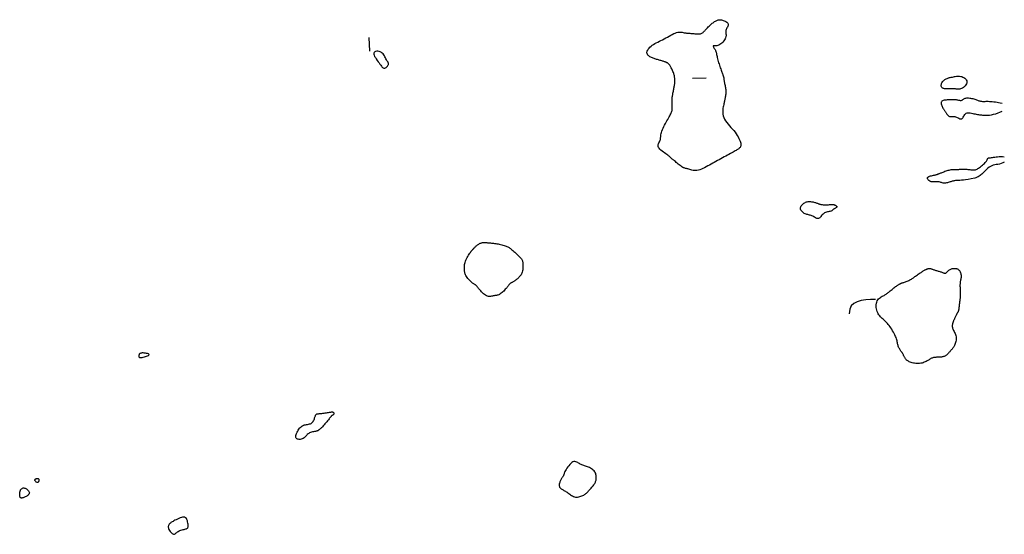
# Model space of a CAD drawing. Header units: millimetres. Extents: x 32690613 to 32693367, y 5343692 to 5344708.
# Tile 897 of 1009: x 32693293 to 32693366, y 5344364 to 5344402. Entities that reach past the tile are written whole.
import ezdxf

# ---------------------------------------------------------------- set-up
doc = ezdxf.new("R2010")
doc.units = ezdxf.units.MM
doc.header["$LTSCALE"] = 20
doc.layers.add('02-DGM_HL_491.50', color=72, linetype='Continuous')
doc.layers.add('02-DGM_HL_492.00', color=82, linetype='Continuous')

msp = doc.modelspace()

# ---------------------------------------------------------------- linework, layer by layer
at = {"layer": '02-DGM_HL_491.50', "elevation": 491.5, "flags": 128}
msp.add_lwpolyline([(32693319.135, 5344400.155), (32693319.096, 5344401.154)], dxfattribs=at)
for points in [[(32693319.433, 5344400), (32693319.433, 5344399.93), (32693319.457, 5344399.848), (32693319.499, 5344399.757), (32693319.556, 5344399.66), (32693319.623, 5344399.56), (32693319.695, 5344399.459), (32693319.768, 5344399.359), (32693319.837, 5344399.265), (32693319.899, 5344399.177), (32693319.955, 5344399.099), (32693320.005, 5344399.029), (32693320.052, 5344398.971), (32693320.096, 5344398.924), (32693320.139, 5344398.89), (32693320.183, 5344398.869), (32693320.228, 5344398.863), (32693320.276, 5344398.872), (32693320.326, 5344398.895), (32693320.375, 5344398.928), (32693320.421, 5344398.969), (32693320.463, 5344399.015), (32693320.498, 5344399.064), (32693320.525, 5344399.112), (32693320.542, 5344399.159), (32693320.547, 5344399.201), (32693320.541, 5344399.239), (32693320.526, 5344399.276), (32693320.504, 5344399.314), (32693320.477, 5344399.353), (32693320.446, 5344399.397), (32693320.412, 5344399.446), (32693320.378, 5344399.503), (32693320.345, 5344399.568), (32693320.311, 5344399.64), (32693320.275, 5344399.716), (32693320.236, 5344399.793), (32693320.19, 5344399.868), (32693320.138, 5344399.939), (32693320.078, 5344400.002), (32693320.006, 5344400.055), (32693319.924, 5344400.096), (32693319.835, 5344400.123), (32693319.744, 5344400.137), (32693319.656, 5344400.137), (32693319.576, 5344400.124), (32693319.509, 5344400.097), (32693319.459, 5344400.055)], [(32693329.816, 5344385.26), (32693329.889, 5344385.196), (32693329.967, 5344385.125), (32693330.049, 5344385.05), (32693330.131, 5344384.972), (32693330.212, 5344384.895), (32693330.288, 5344384.819), (32693330.356, 5344384.748), (32693330.414, 5344384.683), (32693330.461, 5344384.627), (32693330.496, 5344384.577), (32693330.521, 5344384.531), (32693330.539, 5344384.488), (32693330.55, 5344384.444), (32693330.557, 5344384.398), (32693330.561, 5344384.347), (32693330.563, 5344384.289), (32693330.566, 5344384.222), (32693330.568, 5344384.148), (32693330.568, 5344384.068), (32693330.567, 5344383.984), (32693330.562, 5344383.899), (32693330.554, 5344383.815), (32693330.54, 5344383.732), (32693330.521, 5344383.653), (32693330.496, 5344383.58), (32693330.465, 5344383.513), (32693330.43, 5344383.45), (32693330.39, 5344383.392), (32693330.347, 5344383.339), (32693330.301, 5344383.288), (32693330.254, 5344383.241), (32693330.206, 5344383.196), (32693330.157, 5344383.154), (32693330.109, 5344383.113), (32693330.062, 5344383.075), (32693330.015, 5344383.04), (32693329.969, 5344383.007), (32693329.925, 5344382.976), (32693329.882, 5344382.948), (32693329.841, 5344382.923), (32693329.802, 5344382.901), (32693329.766, 5344382.882), (32693329.732, 5344382.863), (32693329.699, 5344382.846), (32693329.669, 5344382.829), (32693329.64, 5344382.811), (32693329.613, 5344382.792), (32693329.588, 5344382.772), (32693329.565, 5344382.749), (32693329.542, 5344382.723), (32693329.519, 5344382.693), (32693329.494, 5344382.66), (32693329.466, 5344382.623), (32693329.435, 5344382.581), (32693329.399, 5344382.534), (32693329.358, 5344382.482), (32693329.31, 5344382.425), (32693329.256, 5344382.363), (32693329.198, 5344382.3), (32693329.137, 5344382.237), (32693329.074, 5344382.175), (32693329.01, 5344382.118), (32693328.946, 5344382.066), (32693328.884, 5344382.021), (32693328.824, 5344381.986), (32693328.766, 5344381.959), (32693328.71, 5344381.938), (32693328.654, 5344381.922), (32693328.598, 5344381.909), (32693328.542, 5344381.899), (32693328.483, 5344381.889), (32693328.422, 5344381.878), (32693328.359, 5344381.866), (32693328.293, 5344381.853), (32693328.224, 5344381.841), (32693328.153, 5344381.833), (32693328.081, 5344381.831), (32693328.007, 5344381.837), (32693327.931, 5344381.853), (32693327.855, 5344381.881), (32693327.779, 5344381.922), (32693327.703, 5344381.975), (32693327.628, 5344382.036), (32693327.556, 5344382.103), (32693327.487, 5344382.173), (32693327.422, 5344382.244), (32693327.363, 5344382.313), (32693327.31, 5344382.377), (32693327.265, 5344382.434), (32693327.225, 5344382.484), (32693327.191, 5344382.528), (32693327.16, 5344382.566), (32693327.133, 5344382.599), (32693327.107, 5344382.627), (32693327.082, 5344382.652), (32693327.057, 5344382.673), (32693327.03, 5344382.692), (32693327.002, 5344382.709), (32693326.971, 5344382.727), (32693326.937, 5344382.746), (32693326.9, 5344382.769), (32693326.858, 5344382.796), (32693326.813, 5344382.829), (32693326.762, 5344382.87), (32693326.707, 5344382.919), (32693326.648, 5344382.975), (32693326.587, 5344383.038), (32693326.526, 5344383.104), (32693326.467, 5344383.173), (32693326.412, 5344383.244), (32693326.362, 5344383.314), (32693326.319, 5344383.383), (32693326.285, 5344383.448), (32693326.259, 5344383.511), (32693326.24, 5344383.572), (32693326.226, 5344383.631), (32693326.217, 5344383.69), (32693326.211, 5344383.749), (32693326.207, 5344383.809), (32693326.205, 5344383.871), (32693326.203, 5344383.934), (32693326.201, 5344384), (32693326.202, 5344384.069), (32693326.206, 5344384.141), (32693326.215, 5344384.215), (32693326.229, 5344384.293), (32693326.249, 5344384.375), (32693326.277, 5344384.46), (32693326.314, 5344384.548), (32693326.357, 5344384.639), (32693326.405, 5344384.73), (32693326.456, 5344384.819), (32693326.508, 5344384.904), (32693326.559, 5344384.984), (32693326.608, 5344385.056), (32693326.651, 5344385.118), (32693326.688, 5344385.17), (32693326.72, 5344385.212), (32693326.746, 5344385.245), (32693326.768, 5344385.271), (32693326.786, 5344385.292), (32693326.801, 5344385.309), (32693326.815, 5344385.323), (32693326.827, 5344385.336), (32693326.839, 5344385.349), (32693326.851, 5344385.364), (32693326.865, 5344385.379), (32693326.88, 5344385.396), (32693326.897, 5344385.415), (32693326.918, 5344385.437), (32693326.942, 5344385.463), (32693326.972, 5344385.492), (32693327.006, 5344385.524), (32693327.044, 5344385.56), (32693327.087, 5344385.598), (32693327.132, 5344385.636), (32693327.179, 5344385.674), (32693327.228, 5344385.71), (32693327.278, 5344385.743), (32693327.327, 5344385.773), (32693327.376, 5344385.797), (32693327.423, 5344385.817), (32693327.47, 5344385.832), (32693327.516, 5344385.844), (32693327.562, 5344385.852), (32693327.607, 5344385.857), (32693327.651, 5344385.86), (32693327.695, 5344385.861), (32693327.738, 5344385.86), (32693327.782, 5344385.857), (32693327.827, 5344385.854), (32693327.873, 5344385.85), (32693327.922, 5344385.844), (32693327.974, 5344385.839), (32693328.03, 5344385.833), (32693328.09, 5344385.828), (32693328.156, 5344385.822), (32693328.226, 5344385.817), (32693328.3, 5344385.811), (32693328.378, 5344385.803), (32693328.459, 5344385.795), (32693328.543, 5344385.784), (32693328.63, 5344385.771), (32693328.719, 5344385.755), (32693328.808, 5344385.736), (32693328.898, 5344385.715), (32693328.988, 5344385.691), (32693329.075, 5344385.665), (32693329.159, 5344385.638), (32693329.238, 5344385.611), (32693329.312, 5344385.583), (32693329.38, 5344385.556), (32693329.44, 5344385.529), (32693329.494, 5344385.501), (32693329.545, 5344385.473), (32693329.594, 5344385.441), (32693329.643, 5344385.405), (32693329.696, 5344385.364), (32693329.753, 5344385.316)]]:
    msp.add_lwpolyline(points, close=True, dxfattribs=at)
at = {"layer": '02-DGM_HL_492.00', "elevation": 492, "flags": 128}
for points in [[(32693340.812, 5344393.496), (32693340.83, 5344393.559), (32693340.841, 5344393.623), (32693340.848, 5344393.689), (32693340.854, 5344393.758), (32693340.859, 5344393.831), (32693340.868, 5344393.909), (32693340.883, 5344393.992), (32693340.905, 5344394.083), (32693340.938, 5344394.182), (32693340.98, 5344394.287), (32693341.028, 5344394.397), (32693341.083, 5344394.509), (32693341.141, 5344394.623), (32693341.201, 5344394.735), (32693341.262, 5344394.845), (32693341.322, 5344394.95), (32693341.379, 5344395.049), (32693341.433, 5344395.143), (32693341.483, 5344395.23), (32693341.529, 5344395.313), (32693341.57, 5344395.39), (32693341.607, 5344395.463), (32693341.638, 5344395.532), (32693341.664, 5344395.597), (32693341.683, 5344395.659), (32693341.697, 5344395.719), (32693341.707, 5344395.776), (32693341.713, 5344395.833), (32693341.715, 5344395.889), (32693341.716, 5344395.947), (32693341.714, 5344396.005), (32693341.712, 5344396.066), (32693341.71, 5344396.13), (32693341.707, 5344396.196), (32693341.705, 5344396.264), (32693341.704, 5344396.333), (32693341.703, 5344396.402), (32693341.703, 5344396.469), (32693341.705, 5344396.536), (32693341.708, 5344396.6), (32693341.712, 5344396.661), (32693341.719, 5344396.72), (32693341.726, 5344396.778), (32693341.735, 5344396.836), (32693341.746, 5344396.894), (32693341.757, 5344396.954), (32693341.77, 5344397.016), (32693341.784, 5344397.081), (32693341.798, 5344397.15), (32693341.813, 5344397.222), (32693341.828, 5344397.296), (32693341.842, 5344397.371), (32693341.856, 5344397.445), (32693341.869, 5344397.517), (32693341.88, 5344397.587), (32693341.889, 5344397.652), (32693341.896, 5344397.713), (32693341.901, 5344397.768), (32693341.904, 5344397.82), (32693341.905, 5344397.868), (32693341.905, 5344397.914), (32693341.905, 5344397.958), (32693341.903, 5344398), (32693341.902, 5344398.042), (32693341.9, 5344398.084), (32693341.898, 5344398.126), (32693341.894, 5344398.17), (32693341.889, 5344398.215), (32693341.882, 5344398.263), (32693341.872, 5344398.314), (32693341.859, 5344398.369), (32693341.842, 5344398.429), (32693341.821, 5344398.493), (32693341.796, 5344398.56), (32693341.769, 5344398.63), (32693341.739, 5344398.7), (32693341.708, 5344398.77), (32693341.676, 5344398.837), (32693341.645, 5344398.9), (32693341.614, 5344398.957), (32693341.585, 5344399.008), (32693341.557, 5344399.053), (32693341.53, 5344399.092), (32693341.504, 5344399.127), (32693341.479, 5344399.157), (32693341.454, 5344399.183), (32693341.429, 5344399.206), (32693341.403, 5344399.227), (32693341.377, 5344399.246), (32693341.35, 5344399.264), (32693341.321, 5344399.28), (32693341.29, 5344399.296), (32693341.257, 5344399.311), (32693341.22, 5344399.325), (32693341.181, 5344399.34), (32693341.137, 5344399.356), (32693341.089, 5344399.372), (32693341.037, 5344399.388), (32693340.982, 5344399.405), (32693340.925, 5344399.423), (32693340.865, 5344399.44), (32693340.803, 5344399.459), (32693340.741, 5344399.477), (32693340.677, 5344399.495), (32693340.614, 5344399.514), (32693340.551, 5344399.532), (32693340.488, 5344399.552), (32693340.424, 5344399.572), (32693340.361, 5344399.594), (32693340.297, 5344399.617), (32693340.234, 5344399.642), (32693340.17, 5344399.67), (32693340.107, 5344399.7), (32693340.045, 5344399.733), (32693339.987, 5344399.77), (32693339.935, 5344399.81), (32693339.891, 5344399.855), (32693339.856, 5344399.904), (32693339.833, 5344399.958), (32693339.823, 5344400.018), (32693339.828, 5344400.083), (32693339.848, 5344400.153), (32693339.881, 5344400.225), (32693339.927, 5344400.3), (32693339.984, 5344400.375), (32693340.052, 5344400.449), (32693340.131, 5344400.521), (32693340.218, 5344400.589), (32693340.313, 5344400.653), (32693340.415, 5344400.713), (32693340.523, 5344400.771), (32693340.636, 5344400.827), (32693340.753, 5344400.883), (32693340.872, 5344400.94), (32693340.994, 5344401), (32693341.117, 5344401.062), (32693341.239, 5344401.129), (32693341.36, 5344401.198), (32693341.48, 5344401.267), (32693341.598, 5344401.333), (32693341.713, 5344401.396), (32693341.824, 5344401.451), (32693341.93, 5344401.498), (32693342.032, 5344401.533), (32693342.128, 5344401.555), (32693342.219, 5344401.567), (32693342.305, 5344401.568), (32693342.385, 5344401.563), (32693342.462, 5344401.553), (32693342.534, 5344401.539), (32693342.602, 5344401.525), (32693342.667, 5344401.512), (32693342.728, 5344401.502), (32693342.788, 5344401.495), (32693342.846, 5344401.489), (32693342.904, 5344401.485), (32693342.964, 5344401.482), (32693343.026, 5344401.478), (32693343.091, 5344401.474), (32693343.161, 5344401.469), (32693343.235, 5344401.461), (32693343.314, 5344401.453), (32693343.394, 5344401.444), (32693343.476, 5344401.436), (32693343.555, 5344401.43), (32693343.632, 5344401.427), (32693343.705, 5344401.428), (32693343.771, 5344401.434), (32693343.829, 5344401.446), (32693343.881, 5344401.463), (32693343.928, 5344401.486), (32693343.971, 5344401.514), (32693344.012, 5344401.547), (32693344.052, 5344401.585), (32693344.093, 5344401.627), (32693344.137, 5344401.674), (32693344.183, 5344401.724), (32693344.234, 5344401.778), (32693344.286, 5344401.834), (32693344.342, 5344401.892), (32693344.399, 5344401.95), (32693344.458, 5344402.009), (32693344.517, 5344402.066), (32693344.578, 5344402.122), (32693344.638, 5344402.175), (32693344.698, 5344402.225), (32693344.758, 5344402.272), (32693344.817, 5344402.315), (32693344.875, 5344402.355), (32693344.931, 5344402.39), (32693344.985, 5344402.42), (32693345.038, 5344402.445), (32693345.088, 5344402.466), (32693345.137, 5344402.481), (32693345.185, 5344402.49), (32693345.234, 5344402.495), (32693345.284, 5344402.494), (32693345.337, 5344402.488), (32693345.393, 5344402.478), (32693345.454, 5344402.462), (32693345.52, 5344402.441), (32693345.587, 5344402.415), (32693345.655, 5344402.385), (32693345.719, 5344402.35), (32693345.777, 5344402.312), (32693345.825, 5344402.269), (32693345.861, 5344402.223), (32693345.882, 5344402.173), (32693345.886, 5344402.119), (32693345.876, 5344402.063), (32693345.855, 5344402.005), (32693345.827, 5344401.945), (32693345.796, 5344401.883), (32693345.765, 5344401.82), (32693345.739, 5344401.757), (32693345.72, 5344401.694), (32693345.712, 5344401.631), (32693345.713, 5344401.568), (32693345.718, 5344401.504), (32693345.725, 5344401.439), (32693345.73, 5344401.371), (32693345.73, 5344401.301), (32693345.721, 5344401.228), (32693345.7, 5344401.151), (32693345.664, 5344401.07), (32693345.616, 5344400.987), (32693345.556, 5344400.904), (32693345.488, 5344400.825), (32693345.415, 5344400.751), (32693345.337, 5344400.685), (32693345.258, 5344400.63), (32693345.18, 5344400.588), (32693345.105, 5344400.562), (32693345.034, 5344400.547), (32693344.97, 5344400.541), (32693344.912, 5344400.542), (32693344.863, 5344400.544), (32693344.824, 5344400.545), (32693344.795, 5344400.542), (32693344.779, 5344400.531), (32693344.775, 5344400.51), (32693344.783, 5344400.479), (32693344.8, 5344400.442), (32693344.822, 5344400.399), (32693344.849, 5344400.353), (32693344.878, 5344400.306), (32693344.905, 5344400.26), (32693344.93, 5344400.217), (32693344.95, 5344400.179), (32693344.966, 5344400.143), (32693344.978, 5344400.109), (32693344.988, 5344400.074), (32693344.997, 5344400.036), (32693345.005, 5344399.994), (32693345.015, 5344399.945), (32693345.026, 5344399.888), (32693345.041, 5344399.821), (32693345.058, 5344399.745), (32693345.078, 5344399.662), (32693345.1, 5344399.572), (32693345.124, 5344399.479), (32693345.15, 5344399.382), (32693345.178, 5344399.284), (32693345.207, 5344399.186), (32693345.237, 5344399.089), (32693345.268, 5344398.994), (32693345.3, 5344398.902), (32693345.331, 5344398.814), (32693345.361, 5344398.73), (32693345.39, 5344398.651), (32693345.417, 5344398.579), (32693345.442, 5344398.514), (32693345.463, 5344398.456), (32693345.483, 5344398.404), (32693345.499, 5344398.358), (32693345.514, 5344398.317), (32693345.526, 5344398.278), (32693345.536, 5344398.242), (32693345.545, 5344398.206), (32693345.552, 5344398.171), (32693345.558, 5344398.134), (32693345.564, 5344398.095), (32693345.569, 5344398.054), (32693345.574, 5344398.01), (32693345.58, 5344397.963), (32693345.588, 5344397.912), (32693345.597, 5344397.857), (32693345.609, 5344397.798), (32693345.623, 5344397.733), (32693345.638, 5344397.664), (32693345.655, 5344397.591), (32693345.672, 5344397.515), (32693345.687, 5344397.436), (32693345.7, 5344397.355), (32693345.71, 5344397.273), (32693345.716, 5344397.19), (32693345.716, 5344397.107), (32693345.713, 5344397.024), (32693345.706, 5344396.942), (32693345.695, 5344396.863), (32693345.683, 5344396.785), (32693345.67, 5344396.711), (32693345.656, 5344396.641), (32693345.642, 5344396.576), (32693345.63, 5344396.515), (32693345.618, 5344396.457), (32693345.606, 5344396.401), (32693345.594, 5344396.344), (32693345.582, 5344396.285), (32693345.568, 5344396.221), (32693345.553, 5344396.15), (32693345.537, 5344396.071), (32693345.519, 5344395.982), (32693345.501, 5344395.884), (32693345.487, 5344395.778), (32693345.478, 5344395.666), (32693345.478, 5344395.549), (32693345.49, 5344395.428), (32693345.515, 5344395.306), (32693345.558, 5344395.182), (32693345.619, 5344395.06), (32693345.696, 5344394.938), (32693345.785, 5344394.816), (32693345.884, 5344394.695), (32693345.989, 5344394.574), (32693346.096, 5344394.453), (32693346.203, 5344394.332), (32693346.305, 5344394.211), (32693346.399, 5344394.09), (32693346.486, 5344393.969), (32693346.563, 5344393.852), (32693346.632, 5344393.737), (32693346.692, 5344393.628), (32693346.742, 5344393.524), (32693346.782, 5344393.428), (32693346.811, 5344393.341), (32693346.83, 5344393.263), (32693346.839, 5344393.195), (32693346.839, 5344393.135), (32693346.832, 5344393.081), (32693346.817, 5344393.034), (32693346.797, 5344392.993), (32693346.773, 5344392.955), (32693346.744, 5344392.921), (32693346.713, 5344392.89), (32693346.678, 5344392.86), (32693346.638, 5344392.831), (32693346.593, 5344392.801), (32693346.541, 5344392.769), (32693346.482, 5344392.735), (32693346.414, 5344392.698), (32693346.338, 5344392.655), (32693346.251, 5344392.608), (32693346.156, 5344392.555), (32693346.052, 5344392.499), (32693345.943, 5344392.438), (32693345.828, 5344392.375), (32693345.71, 5344392.31), (32693345.589, 5344392.244), (32693345.467, 5344392.177), (32693345.344, 5344392.109), (32693345.222, 5344392.042), (32693345.099, 5344391.975), (32693344.977, 5344391.907), (32693344.854, 5344391.84), (32693344.732, 5344391.773), (32693344.609, 5344391.705), (32693344.487, 5344391.638), (32693344.365, 5344391.571), (32693344.243, 5344391.505), (32693344.122, 5344391.443), (32693344.003, 5344391.386), (32693343.887, 5344391.336), (32693343.773, 5344391.293), (32693343.663, 5344391.261), (32693343.557, 5344391.24), (32693343.456, 5344391.232), (32693343.36, 5344391.235), (32693343.268, 5344391.246), (32693343.181, 5344391.264), (32693343.1, 5344391.286), (32693343.023, 5344391.309), (32693342.952, 5344391.333), (32693342.886, 5344391.353), (32693342.825, 5344391.369), (32693342.768, 5344391.382), (32693342.714, 5344391.394), (32693342.661, 5344391.407), (32693342.608, 5344391.422), (32693342.554, 5344391.442), (32693342.497, 5344391.468), (32693342.435, 5344391.502), (32693342.369, 5344391.546), (32693342.298, 5344391.598), (32693342.225, 5344391.656), (32693342.152, 5344391.716), (32693342.079, 5344391.779), (32693342.01, 5344391.84), (32693341.945, 5344391.897), (32693341.886, 5344391.949), (32693341.834, 5344391.994), (32693341.789, 5344392.032), (32693341.75, 5344392.064), (32693341.716, 5344392.092), (32693341.687, 5344392.116), (32693341.66, 5344392.137), (32693341.637, 5344392.157), (32693341.615, 5344392.177), (32693341.593, 5344392.198), (32693341.57, 5344392.22), (32693341.545, 5344392.244), (32693341.515, 5344392.271), (32693341.478, 5344392.303), (32693341.433, 5344392.339), (32693341.378, 5344392.38), (32693341.311, 5344392.427), (32693341.231, 5344392.481), (32693341.143, 5344392.541), (32693341.05, 5344392.606), (32693340.957, 5344392.674), (32693340.87, 5344392.745), (32693340.791, 5344392.817), (32693340.727, 5344392.89), (32693340.682, 5344392.963), (32693340.659, 5344393.033), (32693340.656, 5344393.103), (32693340.668, 5344393.171), (32693340.69, 5344393.237), (32693340.72, 5344393.303), (32693340.753, 5344393.368), (32693340.785, 5344393.432)], [(32693363.243, 5344398.264), (32693363.326, 5344398.242), (32693363.408, 5344398.209), (32693363.485, 5344398.169), (32693363.554, 5344398.12), (32693363.613, 5344398.064), (32693363.659, 5344398.003), (32693363.69, 5344397.936), (32693363.703, 5344397.865), (32693363.696, 5344397.791), (32693363.671, 5344397.715), (32693363.631, 5344397.64), (32693363.579, 5344397.568), (32693363.518, 5344397.501), (32693363.45, 5344397.441), (32693363.378, 5344397.39), (32693363.306, 5344397.349), (32693363.236, 5344397.321), (32693363.167, 5344397.305), (32693363.1, 5344397.297), (32693363.034, 5344397.297), (32693362.969, 5344397.302), (32693362.905, 5344397.31), (32693362.842, 5344397.32), (32693362.779, 5344397.329), (32693362.716, 5344397.335), (32693362.653, 5344397.34), (32693362.591, 5344397.342), (32693362.528, 5344397.343), (32693362.466, 5344397.343), (32693362.403, 5344397.341), (32693362.341, 5344397.339), (32693362.278, 5344397.337), (32693362.216, 5344397.335), (32693362.154, 5344397.333), (32693362.095, 5344397.334), (32693362.038, 5344397.338), (32693361.985, 5344397.346), (32693361.937, 5344397.359), (32693361.895, 5344397.378), (32693361.858, 5344397.404), (32693361.83, 5344397.438), (32693361.809, 5344397.478), (32693361.795, 5344397.525), (32693361.789, 5344397.575), (32693361.791, 5344397.628), (32693361.801, 5344397.683), (32693361.818, 5344397.738), (32693361.843, 5344397.792), (32693361.876, 5344397.845), (32693361.916, 5344397.894), (32693361.961, 5344397.94), (32693362.01, 5344397.983), (32693362.061, 5344398.022), (32693362.114, 5344398.057), (32693362.168, 5344398.088), (32693362.22, 5344398.113), (32693362.27, 5344398.133), (32693362.319, 5344398.149), (32693362.367, 5344398.162), (32693362.416, 5344398.173), (32693362.466, 5344398.182), (32693362.518, 5344398.191), (32693362.573, 5344398.201), (32693362.633, 5344398.213), (32693362.698, 5344398.227), (32693362.767, 5344398.242), (32693362.84, 5344398.256), (32693362.916, 5344398.269), (32693362.995, 5344398.277), (32693363.076, 5344398.281), (32693363.159, 5344398.277)], [(32693353.024, 5344388.024), (32693352.965, 5344387.975), (32693352.912, 5344387.92), (32693352.861, 5344387.862), (32693352.813, 5344387.804), (32693352.766, 5344387.75), (32693352.719, 5344387.703), (32693352.671, 5344387.668), (32693352.621, 5344387.647), (32693352.568, 5344387.643), (32693352.512, 5344387.654), (32693352.453, 5344387.677), (32693352.393, 5344387.708), (32693352.331, 5344387.744), (32693352.268, 5344387.782), (32693352.204, 5344387.818), (32693352.141, 5344387.851), (32693352.077, 5344387.876), (32693352.014, 5344387.895), (32693351.951, 5344387.911), (32693351.888, 5344387.924), (32693351.825, 5344387.938), (32693351.761, 5344387.953), (32693351.698, 5344387.972), (32693351.635, 5344387.998), (32693351.571, 5344388.03), (32693351.509, 5344388.07), (32693351.451, 5344388.115), (32693351.399, 5344388.166), (32693351.354, 5344388.22), (32693351.319, 5344388.278), (32693351.295, 5344388.339), (32693351.285, 5344388.401), (32693351.29, 5344388.463), (32693351.309, 5344388.526), (32693351.34, 5344388.586), (32693351.38, 5344388.644), (32693351.428, 5344388.699), (32693351.483, 5344388.749), (32693351.541, 5344388.793), (32693351.602, 5344388.83), (32693351.663, 5344388.86), (32693351.725, 5344388.883), (32693351.787, 5344388.899), (32693351.849, 5344388.909), (32693351.912, 5344388.915), (32693351.974, 5344388.915), (32693352.037, 5344388.912), (32693352.1, 5344388.905), (32693352.162, 5344388.896), (32693352.225, 5344388.885), (32693352.286, 5344388.871), (32693352.345, 5344388.857), (32693352.403, 5344388.841), (32693352.457, 5344388.824), (32693352.508, 5344388.807), (32693352.554, 5344388.79), (32693352.597, 5344388.773), (32693352.636, 5344388.757), (32693352.674, 5344388.741), (32693352.713, 5344388.727), (32693352.754, 5344388.714), (32693352.799, 5344388.703), (32693352.85, 5344388.694), (32693352.909, 5344388.687), (32693352.976, 5344388.682), (32693353.05, 5344388.679), (32693353.128, 5344388.678), (32693353.209, 5344388.679), (32693353.29, 5344388.681), (32693353.369, 5344388.683), (32693353.442, 5344388.685), (32693353.509, 5344388.688), (32693353.567, 5344388.69), (32693353.617, 5344388.692), (32693353.66, 5344388.692), (32693353.699, 5344388.691), (32693353.733, 5344388.689), (32693353.765, 5344388.684), (32693353.796, 5344388.677), (32693353.827, 5344388.667), (32693353.859, 5344388.654), (32693353.892, 5344388.639), (32693353.923, 5344388.622), (32693353.951, 5344388.603), (32693353.974, 5344388.582), (32693353.992, 5344388.561), (32693354.002, 5344388.54), (32693354.004, 5344388.52), (32693353.995, 5344388.499), (32693353.977, 5344388.48), (32693353.952, 5344388.461), (32693353.923, 5344388.441), (32693353.89, 5344388.422), (32693353.855, 5344388.402), (32693353.821, 5344388.381), (32693353.789, 5344388.36), (32693353.76, 5344388.337), (32693353.734, 5344388.314), (32693353.708, 5344388.291), (32693353.682, 5344388.268), (32693353.653, 5344388.246), (32693353.621, 5344388.225), (32693353.583, 5344388.206), (32693353.538, 5344388.19), (32693353.485, 5344388.176), (32693353.426, 5344388.164), (32693353.361, 5344388.151), (32693353.293, 5344388.136), (32693353.223, 5344388.118), (32693353.154, 5344388.094), (32693353.087, 5344388.063)], [(32693358.445, 5344382.609), (32693358.496, 5344382.646), (32693358.542, 5344382.677), (32693358.582, 5344382.702), (32693358.617, 5344382.723), (32693358.648, 5344382.741), (32693358.676, 5344382.755), (32693358.7, 5344382.767), (32693358.722, 5344382.777), (32693358.741, 5344382.787), (32693358.76, 5344382.796), (32693358.78, 5344382.804), (32693358.801, 5344382.813), (32693358.826, 5344382.823), (32693358.856, 5344382.835), (32693358.892, 5344382.848), (32693358.935, 5344382.863), (32693358.986, 5344382.881), (32693359.045, 5344382.901), (32693359.109, 5344382.923), (32693359.176, 5344382.948), (32693359.245, 5344382.974), (32693359.314, 5344383.002), (32693359.381, 5344383.031), (32693359.444, 5344383.061), (32693359.503, 5344383.093), (32693359.558, 5344383.126), (32693359.611, 5344383.16), (32693359.662, 5344383.195), (32693359.712, 5344383.232), (32693359.765, 5344383.271), (32693359.819, 5344383.312), (32693359.878, 5344383.355), (32693359.941, 5344383.4), (32693360.008, 5344383.446), (32693360.077, 5344383.493), (32693360.146, 5344383.54), (32693360.215, 5344383.585), (32693360.281, 5344383.629), (32693360.344, 5344383.669), (32693360.401, 5344383.705), (32693360.452, 5344383.737), (32693360.497, 5344383.764), (32693360.537, 5344383.788), (32693360.571, 5344383.808), (32693360.601, 5344383.825), (32693360.628, 5344383.839), (32693360.652, 5344383.851), (32693360.673, 5344383.862), (32693360.693, 5344383.871), (32693360.711, 5344383.879), (32693360.729, 5344383.886), (32693360.745, 5344383.892), (32693360.761, 5344383.897), (32693360.777, 5344383.902), (32693360.794, 5344383.907), (32693360.81, 5344383.911), (32693360.828, 5344383.915), (32693360.847, 5344383.919), (32693360.867, 5344383.921), (32693360.889, 5344383.923), (32693360.912, 5344383.923), (32693360.938, 5344383.922), (32693360.965, 5344383.918), (32693360.996, 5344383.912), (32693361.029, 5344383.902), (32693361.064, 5344383.891), (32693361.103, 5344383.877), (32693361.144, 5344383.862), (32693361.187, 5344383.846), (32693361.233, 5344383.829), (32693361.282, 5344383.811), (32693361.334, 5344383.794), (32693361.388, 5344383.777), (32693361.444, 5344383.76), (32693361.501, 5344383.743), (32693361.559, 5344383.727), (32693361.617, 5344383.71), (32693361.674, 5344383.692), (32693361.73, 5344383.675), (32693361.784, 5344383.656), (32693361.836, 5344383.637), (32693361.885, 5344383.619), (32693361.931, 5344383.601), (32693361.974, 5344383.586), (32693362.015, 5344383.575), (32693362.053, 5344383.569), (32693362.089, 5344383.568), (32693362.121, 5344383.574), (32693362.15, 5344383.588), (32693362.178, 5344383.609), (32693362.205, 5344383.635), (32693362.232, 5344383.665), (32693362.26, 5344383.697), (32693362.291, 5344383.73), (32693362.324, 5344383.764), (32693362.362, 5344383.795), (32693362.405, 5344383.824), (32693362.453, 5344383.849), (32693362.504, 5344383.872), (32693362.557, 5344383.89), (32693362.611, 5344383.906), (32693362.666, 5344383.917), (32693362.721, 5344383.925), (32693362.774, 5344383.929), (32693362.825, 5344383.929), (32693362.873, 5344383.925), (32693362.919, 5344383.916), (32693362.963, 5344383.903), (32693363.004, 5344383.884), (32693363.043, 5344383.861), (32693363.079, 5344383.832), (32693363.113, 5344383.797), (32693363.144, 5344383.756), (32693363.173, 5344383.71), (32693363.199, 5344383.66), (32693363.221, 5344383.605), (32693363.24, 5344383.548), (32693363.254, 5344383.488), (32693363.264, 5344383.427), (32693363.269, 5344383.365), (32693363.269, 5344383.302), (32693363.265, 5344383.24), (32693363.257, 5344383.178), (32693363.247, 5344383.117), (32693363.236, 5344383.058), (32693363.224, 5344383), (32693363.213, 5344382.944), (32693363.204, 5344382.89), (32693363.197, 5344382.839), (32693363.192, 5344382.789), (32693363.189, 5344382.74), (32693363.187, 5344382.691), (32693363.187, 5344382.641), (32693363.188, 5344382.588), (32693363.19, 5344382.532), (32693363.192, 5344382.472), (32693363.195, 5344382.408), (32693363.198, 5344382.339), (32693363.2, 5344382.268), (32693363.202, 5344382.196), (32693363.204, 5344382.124), (32693363.205, 5344382.054), (32693363.206, 5344381.987), (32693363.206, 5344381.925), (32693363.205, 5344381.868), (32693363.203, 5344381.815), (32693363.2, 5344381.766), (32693363.196, 5344381.717), (32693363.191, 5344381.668), (32693363.185, 5344381.617), (32693363.178, 5344381.562), (32693363.171, 5344381.503), (32693363.162, 5344381.437), (32693363.153, 5344381.366), (32693363.144, 5344381.292), (32693363.135, 5344381.218), (32693363.125, 5344381.145), (32693363.117, 5344381.075), (32693363.108, 5344381.01), (32693363.101, 5344380.952), (32693363.095, 5344380.902), (32693363.089, 5344380.86), (32693363.084, 5344380.825), (32693363.079, 5344380.795), (32693363.073, 5344380.769), (32693363.067, 5344380.746), (32693363.06, 5344380.725), (32693363.051, 5344380.704), (32693363.041, 5344380.682), (32693363.028, 5344380.659), (32693363.014, 5344380.634), (32693362.999, 5344380.608), (32693362.982, 5344380.579), (32693362.964, 5344380.547), (32693362.944, 5344380.512), (32693362.924, 5344380.474), (32693362.902, 5344380.431), (32693362.88, 5344380.386), (32693362.857, 5344380.338), (32693362.834, 5344380.289), (32693362.811, 5344380.24), (32693362.789, 5344380.192), (32693362.768, 5344380.145), (32693362.748, 5344380.101), (32693362.729, 5344380.061), (32693362.712, 5344380.022), (32693362.697, 5344379.986), (32693362.683, 5344379.951), (32693362.67, 5344379.917), (32693362.658, 5344379.882), (32693362.647, 5344379.846), (32693362.637, 5344379.808), (32693362.628, 5344379.767), (32693362.62, 5344379.724), (32693362.615, 5344379.678), (32693362.614, 5344379.629), (32693362.616, 5344379.577), (32693362.623, 5344379.522), (32693362.637, 5344379.465), (32693362.656, 5344379.405), (32693362.683, 5344379.342), (32693362.715, 5344379.276), (32693362.75, 5344379.207), (32693362.785, 5344379.136), (32693362.82, 5344379.061), (32693362.851, 5344378.984), (32693362.876, 5344378.904), (32693362.893, 5344378.822), (32693362.901, 5344378.737), (32693362.9, 5344378.65), (32693362.891, 5344378.564), (32693362.876, 5344378.478), (32693362.856, 5344378.395), (32693362.832, 5344378.316), (32693362.805, 5344378.242), (32693362.777, 5344378.175), (32693362.748, 5344378.115), (32693362.718, 5344378.062), (32693362.689, 5344378.015), (32693362.659, 5344377.972), (32693362.63, 5344377.934), (32693362.6, 5344377.898), (32693362.57, 5344377.865), (32693362.54, 5344377.832), (32693362.51, 5344377.8), (32693362.48, 5344377.767), (32693362.45, 5344377.735), (32693362.42, 5344377.702), (32693362.39, 5344377.67), (32693362.36, 5344377.638), (32693362.33, 5344377.605), (32693362.3, 5344377.573), (32693362.27, 5344377.54), (32693362.239, 5344377.508), (32693362.207, 5344377.477), (32693362.174, 5344377.448), (32693362.139, 5344377.42), (32693362.101, 5344377.395), (32693362.061, 5344377.372), (32693362.016, 5344377.353), (32693361.968, 5344377.337), (32693361.917, 5344377.325), (32693361.862, 5344377.316), (32693361.804, 5344377.308), (32693361.745, 5344377.303), (32693361.684, 5344377.299), (32693361.622, 5344377.296), (32693361.56, 5344377.294), (32693361.498, 5344377.291), (32693361.436, 5344377.288), (32693361.375, 5344377.284), (32693361.316, 5344377.279), (32693361.258, 5344377.272), (32693361.204, 5344377.262), (32693361.152, 5344377.25), (32693361.104, 5344377.234), (32693361.059, 5344377.215), (32693361.017, 5344377.192), (32693360.977, 5344377.167), (32693360.935, 5344377.139), (32693360.892, 5344377.109), (32693360.846, 5344377.077), (32693360.795, 5344377.045), (32693360.737, 5344377.011), (32693360.672, 5344376.978), (32693360.6, 5344376.945), (32693360.523, 5344376.913), (32693360.44, 5344376.885), (32693360.353, 5344376.86), (32693360.263, 5344376.84), (32693360.171, 5344376.826), (32693360.077, 5344376.819), (32693359.984, 5344376.819), (32693359.891, 5344376.826), (32693359.8, 5344376.839), (32693359.711, 5344376.856), (32693359.626, 5344376.878), (32693359.546, 5344376.903), (32693359.472, 5344376.931), (32693359.405, 5344376.959), (32693359.345, 5344376.988), (32693359.292, 5344377.018), (32693359.246, 5344377.048), (32693359.205, 5344377.079), (32693359.169, 5344377.112), (32693359.138, 5344377.146), (32693359.109, 5344377.182), (32693359.084, 5344377.22), (32693359.061, 5344377.26), (32693359.04, 5344377.301), (32693359.02, 5344377.343), (32693359.001, 5344377.385), (32693358.984, 5344377.426), (32693358.966, 5344377.465), (32693358.95, 5344377.501), (32693358.933, 5344377.534), (32693358.916, 5344377.562), (32693358.898, 5344377.588), (32693358.88, 5344377.612), (32693358.861, 5344377.635), (32693358.841, 5344377.659), (32693358.82, 5344377.686), (32693358.796, 5344377.715), (32693358.772, 5344377.75), (32693358.745, 5344377.79), (32693358.717, 5344377.835), (32693358.689, 5344377.885), (32693358.661, 5344377.939), (32693358.633, 5344377.996), (32693358.608, 5344378.055), (32693358.585, 5344378.116), (32693358.565, 5344378.177), (32693358.549, 5344378.239), (32693358.535, 5344378.303), (32693358.522, 5344378.368), (32693358.508, 5344378.436), (32693358.492, 5344378.508), (32693358.473, 5344378.584), (32693358.448, 5344378.666), (32693358.417, 5344378.755), (32693358.379, 5344378.851), (32693358.333, 5344378.953), (32693358.281, 5344379.058), (32693358.224, 5344379.165), (32693358.163, 5344379.272), (32693358.1, 5344379.376), (32693358.034, 5344379.477), (32693357.968, 5344379.572), (32693357.902, 5344379.659), (32693357.837, 5344379.74), (32693357.771, 5344379.815), (32693357.706, 5344379.885), (32693357.641, 5344379.951), (32693357.576, 5344380.014), (32693357.511, 5344380.075), (32693357.446, 5344380.135), (32693357.381, 5344380.195), (32693357.317, 5344380.256), (32693357.256, 5344380.32), (32693357.196, 5344380.386), (32693357.141, 5344380.456), (32693357.09, 5344380.532), (32693357.045, 5344380.613), (32693357.007, 5344380.702), (32693356.976, 5344380.798), (32693356.953, 5344380.9), (32693356.938, 5344381.005), (32693356.933, 5344381.111), (32693356.937, 5344381.216), (32693356.951, 5344381.318), (32693356.976, 5344381.413), (32693357.011, 5344381.5), (32693357.058, 5344381.577), (32693357.114, 5344381.644), (32693357.178, 5344381.703), (32693357.246, 5344381.755), (32693357.316, 5344381.801), (32693357.387, 5344381.842), (32693357.455, 5344381.879), (32693357.519, 5344381.913), (32693357.578, 5344381.946), (32693357.631, 5344381.979), (32693357.68, 5344382.011), (32693357.728, 5344382.045), (32693357.775, 5344382.08), (32693357.823, 5344382.118), (32693357.874, 5344382.158), (32693357.929, 5344382.203), (32693357.989, 5344382.252), (32693358.054, 5344382.305), (32693358.121, 5344382.359), (32693358.19, 5344382.414), (32693358.258, 5344382.467), (32693358.324, 5344382.519), (32693358.387, 5344382.567)], [(32693302.154, 5344377.608), (32693302.093, 5344377.602), (32693302.044, 5344377.592), (32693302.007, 5344377.578), (32693301.979, 5344377.56), (32693301.958, 5344377.541), (32693301.943, 5344377.519), (32693301.932, 5344377.497), (32693301.923, 5344377.475), (32693301.915, 5344377.454), (32693301.908, 5344377.433), (32693301.903, 5344377.414), (32693301.899, 5344377.395), (32693301.896, 5344377.377), (32693301.896, 5344377.36), (32693301.898, 5344377.343), (32693301.903, 5344377.328), (32693301.911, 5344377.313), (32693301.923, 5344377.299), (32693301.941, 5344377.288), (32693301.966, 5344377.279), (32693301.998, 5344377.273), (32693302.041, 5344377.272), (32693302.093, 5344377.275), (32693302.158, 5344377.284), (32693302.235, 5344377.299), (32693302.319, 5344377.318), (32693302.405, 5344377.342), (32693302.488, 5344377.369), (32693302.562, 5344377.398), (32693302.622, 5344377.428), (32693302.661, 5344377.457), (32693302.674, 5344377.486), (32693302.659, 5344377.513), (32693302.617, 5344377.538), (32693302.556, 5344377.56), (32693302.481, 5344377.578), (32693302.398, 5344377.592), (32693302.312, 5344377.602), (32693302.228, 5344377.608)], [(32693314.591, 5344371.609), (32693314.533, 5344371.566), (32693314.481, 5344371.519), (32693314.433, 5344371.468), (32693314.386, 5344371.415), (32693314.338, 5344371.363), (32693314.288, 5344371.313), (32693314.233, 5344371.267), (32693314.172, 5344371.228), (32693314.103, 5344371.196), (32693314.028, 5344371.173), (32693313.952, 5344371.159), (32693313.876, 5344371.155), (32693313.805, 5344371.162), (32693313.742, 5344371.18), (32693313.69, 5344371.21), (32693313.652, 5344371.252), (32693313.631, 5344371.307), (32693313.625, 5344371.373), (32693313.633, 5344371.447), (32693313.652, 5344371.526), (32693313.681, 5344371.609), (32693313.718, 5344371.693), (32693313.761, 5344371.775), (32693313.806, 5344371.852), (32693313.854, 5344371.924), (32693313.904, 5344371.988), (32693313.957, 5344372.046), (32693314.012, 5344372.097), (32693314.07, 5344372.142), (32693314.131, 5344372.18), (32693314.195, 5344372.211), (32693314.264, 5344372.236), (32693314.337, 5344372.254), (32693314.412, 5344372.269), (32693314.488, 5344372.281), (32693314.564, 5344372.294), (32693314.637, 5344372.309), (32693314.707, 5344372.329), (32693314.771, 5344372.356), (32693314.828, 5344372.393), (32693314.877, 5344372.44), (32693314.919, 5344372.496), (32693314.953, 5344372.559), (32693314.982, 5344372.625), (32693315.007, 5344372.692), (32693315.028, 5344372.758), (32693315.047, 5344372.819), (32693315.064, 5344372.873), (32693315.08, 5344372.919), (32693315.097, 5344372.956), (32693315.112, 5344372.985), (32693315.128, 5344373.008), (32693315.142, 5344373.026), (32693315.157, 5344373.038), (32693315.17, 5344373.048), (32693315.183, 5344373.054), (32693315.196, 5344373.059), (32693315.21, 5344373.063), (32693315.227, 5344373.066), (32693315.248, 5344373.069), (32693315.275, 5344373.072), (32693315.31, 5344373.075), (32693315.355, 5344373.079), (32693315.411, 5344373.085), (32693315.48, 5344373.092), (32693315.558, 5344373.101), (32693315.643, 5344373.111), (32693315.733, 5344373.121), (32693315.823, 5344373.133), (32693315.911, 5344373.144), (32693315.995, 5344373.156), (32693316.071, 5344373.168), (32693316.136, 5344373.179), (32693316.192, 5344373.189), (32693316.24, 5344373.198), (32693316.28, 5344373.205), (32693316.313, 5344373.209), (32693316.342, 5344373.21), (32693316.367, 5344373.207), (32693316.389, 5344373.201), (32693316.409, 5344373.19), (32693316.428, 5344373.175), (32693316.443, 5344373.157), (32693316.456, 5344373.137), (32693316.465, 5344373.116), (32693316.47, 5344373.094), (32693316.47, 5344373.073), (32693316.465, 5344373.052), (32693316.455, 5344373.034), (32693316.44, 5344373.016), (32693316.421, 5344373), (32693316.4, 5344372.985), (32693316.377, 5344372.971), (32693316.354, 5344372.957), (32693316.331, 5344372.943), (32693316.31, 5344372.929), (32693316.29, 5344372.913), (32693316.272, 5344372.896), (32693316.253, 5344372.876), (32693316.233, 5344372.852), (32693316.209, 5344372.822), (32693316.181, 5344372.785), (32693316.146, 5344372.74), (32693316.103, 5344372.686), (32693316.052, 5344372.622), (32693315.994, 5344372.551), (32693315.93, 5344372.474), (32693315.864, 5344372.395), (32693315.797, 5344372.316), (32693315.732, 5344372.24), (32693315.67, 5344372.169), (32693315.613, 5344372.107), (32693315.563, 5344372.054), (32693315.52, 5344372.011), (32693315.483, 5344371.976), (32693315.451, 5344371.948), (32693315.424, 5344371.925), (32693315.4, 5344371.906), (32693315.379, 5344371.89), (32693315.36, 5344371.876), (32693315.343, 5344371.862), (32693315.325, 5344371.848), (32693315.305, 5344371.835), (32693315.283, 5344371.821), (32693315.256, 5344371.808), (32693315.224, 5344371.795), (32693315.184, 5344371.783), (32693315.137, 5344371.771), (32693315.08, 5344371.759), (32693315.015, 5344371.747), (32693314.945, 5344371.733), (32693314.872, 5344371.717), (32693314.798, 5344371.698), (32693314.725, 5344371.674), (32693314.655, 5344371.644)], [(32693334.489, 5344366.854), (32693334.569, 5344366.847), (32693334.651, 5344366.85), (32693334.734, 5344366.863), (32693334.816, 5344366.882), (32693334.896, 5344366.907), (32693334.972, 5344366.937), (32693335.043, 5344366.969), (32693335.108, 5344367.003), (32693335.166, 5344367.037), (32693335.217, 5344367.07), (32693335.263, 5344367.105), (32693335.306, 5344367.141), (32693335.347, 5344367.179), (32693335.387, 5344367.219), (32693335.428, 5344367.262), (32693335.472, 5344367.309), (32693335.518, 5344367.36), (32693335.568, 5344367.413), (32693335.619, 5344367.469), (32693335.67, 5344367.527), (32693335.721, 5344367.585), (32693335.769, 5344367.643), (32693335.815, 5344367.7), (32693335.857, 5344367.755), (32693335.894, 5344367.807), (32693335.927, 5344367.858), (32693335.954, 5344367.908), (32693335.978, 5344367.958), (32693335.998, 5344368.009), (32693336.013, 5344368.062), (32693336.026, 5344368.119), (32693336.035, 5344368.179), (32693336.042, 5344368.244), (32693336.044, 5344368.313), (32693336.042, 5344368.385), (32693336.035, 5344368.458), (32693336.021, 5344368.532), (32693335.999, 5344368.604), (32693335.969, 5344368.675), (32693335.93, 5344368.742), (32693335.881, 5344368.805), (32693335.823, 5344368.863), (32693335.758, 5344368.916), (32693335.688, 5344368.965), (32693335.615, 5344369.01), (32693335.539, 5344369.05), (32693335.462, 5344369.085), (32693335.387, 5344369.116), (32693335.314, 5344369.142), (32693335.244, 5344369.165), (32693335.176, 5344369.186), (32693335.109, 5344369.207), (32693335.044, 5344369.228), (32693334.979, 5344369.252), (32693334.915, 5344369.279), (32693334.851, 5344369.311), (32693334.787, 5344369.349), (32693334.723, 5344369.389), (32693334.657, 5344369.428), (32693334.59, 5344369.462), (32693334.522, 5344369.487), (32693334.451, 5344369.5), (32693334.378, 5344369.497), (32693334.303, 5344369.473), (32693334.225, 5344369.428), (32693334.146, 5344369.364), (32693334.067, 5344369.285), (32693333.991, 5344369.195), (32693333.918, 5344369.1), (32693333.852, 5344369.004), (32693333.794, 5344368.911), (32693333.744, 5344368.826), (32693333.706, 5344368.752), (32693333.677, 5344368.689), (32693333.655, 5344368.634), (32693333.639, 5344368.587), (32693333.627, 5344368.547), (32693333.616, 5344368.51), (32693333.605, 5344368.477), (32693333.593, 5344368.445), (32693333.576, 5344368.413), (32693333.557, 5344368.38), (32693333.535, 5344368.347), (32693333.51, 5344368.311), (32693333.484, 5344368.274), (32693333.458, 5344368.234), (32693333.431, 5344368.192), (32693333.404, 5344368.146), (32693333.378, 5344368.096), (32693333.354, 5344368.043), (32693333.332, 5344367.989), (32693333.313, 5344367.934), (32693333.298, 5344367.878), (32693333.286, 5344367.824), (32693333.28, 5344367.773), (32693333.279, 5344367.724), (32693333.284, 5344367.679), (32693333.294, 5344367.638), (32693333.311, 5344367.6), (32693333.333, 5344367.564), (32693333.36, 5344367.531), (32693333.393, 5344367.5), (32693333.431, 5344367.469), (32693333.473, 5344367.44), (32693333.521, 5344367.41), (32693333.572, 5344367.38), (32693333.627, 5344367.349), (32693333.685, 5344367.317), (32693333.745, 5344367.284), (32693333.807, 5344367.247), (32693333.87, 5344367.208), (32693333.934, 5344367.166), (32693333.999, 5344367.12), (32693334.064, 5344367.072), (32693334.13, 5344367.024), (32693334.197, 5344366.978), (32693334.266, 5344366.936), (32693334.338, 5344366.9), (32693334.412, 5344366.872)], [(32693294.339, 5344367.94), (32693294.309, 5344367.944), (32693294.277, 5344367.956), (32693294.245, 5344367.975), (32693294.214, 5344368), (32693294.187, 5344368.029), (32693294.166, 5344368.059), (32693294.151, 5344368.09), (32693294.145, 5344368.12), (32693294.148, 5344368.147), (32693294.161, 5344368.171), (32693294.181, 5344368.192), (32693294.206, 5344368.21), (32693294.235, 5344368.224), (32693294.266, 5344368.235), (32693294.297, 5344368.242), (32693294.327, 5344368.245), (32693294.354, 5344368.244), (32693294.378, 5344368.239), (32693294.399, 5344368.231), (32693294.416, 5344368.218), (32693294.43, 5344368.202), (32693294.44, 5344368.182), (32693294.447, 5344368.159), (32693294.45, 5344368.132), (32693294.449, 5344368.102), (32693294.445, 5344368.07), (32693294.436, 5344368.038), (32693294.424, 5344368.008), (32693294.409, 5344367.982), (32693294.389, 5344367.96), (32693294.366, 5344367.946)], [(32693293.418, 5344367.515), (32693293.472, 5344367.491), (32693293.526, 5344367.459), (32693293.579, 5344367.419), (32693293.628, 5344367.374), (32693293.671, 5344367.326), (32693293.705, 5344367.275), (32693293.727, 5344367.224), (32693293.737, 5344367.174), (32693293.731, 5344367.126), (32693293.712, 5344367.081), (32693293.681, 5344367.039), (32693293.641, 5344366.999), (32693293.594, 5344366.962), (32693293.542, 5344366.928), (32693293.487, 5344366.897), (32693293.432, 5344366.869), (32693293.377, 5344366.843), (32693293.325, 5344366.821), (32693293.275, 5344366.803), (32693293.228, 5344366.789), (32693293.186, 5344366.781), (32693293.147, 5344366.78), (32693293.113, 5344366.785), (32693293.084, 5344366.798), (32693293.061, 5344366.819), (32693293.044, 5344366.847), (32693293.031, 5344366.881), (32693293.023, 5344366.919), (32693293.017, 5344366.961), (32693293.015, 5344367.006), (32693293.015, 5344367.052), (32693293.017, 5344367.099), (32693293.02, 5344367.144), (32693293.024, 5344367.188), (32693293.031, 5344367.231), (32693293.039, 5344367.273), (32693293.051, 5344367.312), (32693293.065, 5344367.35), (32693293.083, 5344367.386), (32693293.105, 5344367.419), (32693293.13, 5344367.45), (32693293.16, 5344367.477), (32693293.194, 5344367.5), (32693293.232, 5344367.518), (32693293.273, 5344367.529), (32693293.318, 5344367.533), (32693293.366, 5344367.528)], [(32693305.581, 5344364.744), (32693305.576, 5344364.821), (32693305.566, 5344364.906), (32693305.55, 5344364.995), (32693305.526, 5344365.084), (32693305.494, 5344365.167), (32693305.453, 5344365.241), (32693305.4, 5344365.3), (32693305.336, 5344365.339), (32693305.259, 5344365.357), (32693305.172, 5344365.353), (32693305.079, 5344365.334), (32693304.981, 5344365.301), (32693304.881, 5344365.259), (32693304.783, 5344365.212), (32693304.689, 5344365.163), (32693304.603, 5344365.116), (32693304.526, 5344365.074), (32693304.459, 5344365.036), (32693304.4, 5344365.002), (32693304.348, 5344364.971), (32693304.303, 5344364.941), (32693304.263, 5344364.911), (32693304.228, 5344364.881), (32693304.197, 5344364.85), (32693304.168, 5344364.816), (32693304.143, 5344364.78), (32693304.123, 5344364.74), (32693304.109, 5344364.697), (32693304.101, 5344364.651), (32693304.101, 5344364.6), (32693304.109, 5344364.545), (32693304.127, 5344364.486), (32693304.156, 5344364.422), (32693304.193, 5344364.357), (32693304.236, 5344364.292), (32693304.285, 5344364.23), (32693304.336, 5344364.175), (32693304.388, 5344364.129), (32693304.439, 5344364.094), (32693304.486, 5344364.074), (32693304.53, 5344364.07), (32693304.57, 5344364.08), (32693304.609, 5344364.102), (32693304.647, 5344364.133), (32693304.688, 5344364.17), (32693304.733, 5344364.21), (32693304.782, 5344364.251), (32693304.839, 5344364.289), (32693304.905, 5344364.323), (32693304.976, 5344364.352), (32693305.052, 5344364.378), (32693305.129, 5344364.4), (32693305.206, 5344364.42), (32693305.279, 5344364.438), (32693305.347, 5344364.455), (32693305.407, 5344364.471), (32693305.457, 5344364.487), (32693305.497, 5344364.506), (32693305.528, 5344364.527), (32693305.552, 5344364.554), (32693305.568, 5344364.587), (32693305.578, 5344364.629), (32693305.582, 5344364.681)]]:
    msp.add_lwpolyline(points, close=True, dxfattribs=at)
for points in [[(32693344.233, 5344398.133), (32693343.234, 5344398.094)], [(32693366.325, 5344396.225), (32693366.198, 5344396.256), (32693366.073, 5344396.284), (32693365.95, 5344396.308), (32693365.829, 5344396.328), (32693365.711, 5344396.345), (32693365.597, 5344396.358), (32693365.488, 5344396.367), (32693365.385, 5344396.373), (32693365.288, 5344396.375), (32693365.197, 5344396.375), (32693365.111, 5344396.374), (32693365.03, 5344396.373), (32693364.954, 5344396.372), (32693364.883, 5344396.373), (32693364.815, 5344396.378), (32693364.75, 5344396.386), (32693364.689, 5344396.399), (32693364.629, 5344396.417), (32693364.57, 5344396.438), (32693364.51, 5344396.461), (32693364.448, 5344396.485), (32693364.384, 5344396.51), (32693364.316, 5344396.534), (32693364.243, 5344396.557), (32693364.165, 5344396.578), (32693364.082, 5344396.596), (32693363.997, 5344396.611), (32693363.911, 5344396.622), (32693363.828, 5344396.628), (32693363.748, 5344396.63), (32693363.674, 5344396.626), (32693363.607, 5344396.616), (32693363.55, 5344396.6), (32693363.5, 5344396.58), (32693363.458, 5344396.556), (32693363.42, 5344396.532), (32693363.386, 5344396.507), (32693363.354, 5344396.485), (32693363.323, 5344396.466), (32693363.291, 5344396.454), (32693363.257, 5344396.447), (32693363.22, 5344396.447), (32693363.18, 5344396.451), (32693363.137, 5344396.459), (32693363.09, 5344396.469), (32693363.038, 5344396.48), (32693362.983, 5344396.491), (32693362.922, 5344396.5), (32693362.857, 5344396.507), (32693362.787, 5344396.511), (32693362.714, 5344396.513), (32693362.637, 5344396.513), (32693362.558, 5344396.512), (32693362.476, 5344396.51), (32693362.394, 5344396.507), (32693362.311, 5344396.504), (32693362.228, 5344396.501), (32693362.147, 5344396.496), (32693362.069, 5344396.489), (32693361.998, 5344396.478), (32693361.933, 5344396.462), (32693361.878, 5344396.44), (32693361.835, 5344396.411), (32693361.804, 5344396.373), (32693361.788, 5344396.326), (32693361.785, 5344396.271), (32693361.792, 5344396.211), (32693361.808, 5344396.146), (32693361.831, 5344396.081), (32693361.859, 5344396.016), (32693361.889, 5344395.953), (32693361.919, 5344395.896), (32693361.948, 5344395.845), (32693361.976, 5344395.799), (32693362.003, 5344395.758), (32693362.029, 5344395.719), (32693362.055, 5344395.683), (32693362.08, 5344395.647), (32693362.106, 5344395.61), (32693362.132, 5344395.571), (32693362.159, 5344395.528), (32693362.188, 5344395.485), (32693362.217, 5344395.441), (32693362.249, 5344395.398), (32693362.284, 5344395.359), (32693362.321, 5344395.324), (32693362.361, 5344395.296), (32693362.405, 5344395.275), (32693362.453, 5344395.264), (32693362.504, 5344395.26), (32693362.558, 5344395.261), (32693362.615, 5344395.264), (32693362.674, 5344395.267), (32693362.735, 5344395.266), (32693362.797, 5344395.261), (32693362.86, 5344395.247), (32693362.923, 5344395.224), (32693362.986, 5344395.194), (32693363.048, 5344395.162), (32693363.109, 5344395.131), (32693363.166, 5344395.104), (32693363.221, 5344395.087), (32693363.271, 5344395.081), (32693363.317, 5344395.092), (32693363.357, 5344395.122), (32693363.394, 5344395.167), (32693363.43, 5344395.223), (32693363.465, 5344395.286), (32693363.503, 5344395.35), (32693363.546, 5344395.411), (32693363.594, 5344395.464), (32693363.651, 5344395.506), (32693363.717, 5344395.531), (32693363.791, 5344395.543), (32693363.872, 5344395.542), (32693363.958, 5344395.533), (32693364.046, 5344395.517), (32693364.137, 5344395.496), (32693364.227, 5344395.474), (32693364.315, 5344395.453), (32693364.4, 5344395.435), (32693364.482, 5344395.42), (32693364.561, 5344395.407), (32693364.638, 5344395.396), (32693364.714, 5344395.388), (32693364.789, 5344395.38), (32693364.865, 5344395.373), (32693364.94, 5344395.366), (32693365.018, 5344395.36), (32693365.099, 5344395.356), (32693365.188, 5344395.355), (32693365.288, 5344395.36), (32693365.401, 5344395.373), (32693365.531, 5344395.395), (32693365.681, 5344395.428), (32693365.854, 5344395.475)], [(32693365.854, 5344395.475), (32693366.347, 5344395.661)], [(32693364.29, 5344390.66), (32693364.03, 5344390.602), (32693363.805, 5344390.56), (32693363.611, 5344390.531), (32693363.445, 5344390.513), (32693363.303, 5344390.503), (32693363.183, 5344390.498), (32693363.079, 5344390.496), (32693362.99, 5344390.494), (32693362.912, 5344390.489), (32693362.842, 5344390.483), (32693362.78, 5344390.474), (32693362.722, 5344390.462), (32693362.667, 5344390.449), (32693362.614, 5344390.434), (32693362.561, 5344390.417), (32693362.505, 5344390.399), (32693362.445, 5344390.38), (32693362.382, 5344390.36), (32693362.317, 5344390.341), (32693362.25, 5344390.324), (32693362.183, 5344390.309), (32693362.116, 5344390.299), (32693362.05, 5344390.293), (32693361.986, 5344390.293), (32693361.925, 5344390.3), (32693361.866, 5344390.312), (32693361.809, 5344390.327), (32693361.753, 5344390.344), (32693361.698, 5344390.362), (32693361.643, 5344390.377), (32693361.588, 5344390.39), (32693361.532, 5344390.397), (32693361.475, 5344390.398), (32693361.416, 5344390.394), (32693361.357, 5344390.388), (32693361.297, 5344390.381), (32693361.236, 5344390.377), (32693361.174, 5344390.376), (32693361.111, 5344390.381), (32693361.048, 5344390.395), (32693360.985, 5344390.418), (32693360.925, 5344390.45), (32693360.869, 5344390.488), (32693360.822, 5344390.531), (32693360.785, 5344390.576), (32693360.762, 5344390.622), (32693360.755, 5344390.667), (32693360.767, 5344390.708), (32693360.8, 5344390.745), (32693360.851, 5344390.776), (32693360.915, 5344390.804), (32693360.988, 5344390.828), (32693361.067, 5344390.848), (32693361.145, 5344390.866), (32693361.221, 5344390.882), (32693361.288, 5344390.895), (32693361.344, 5344390.907), (32693361.39, 5344390.919), (32693361.428, 5344390.929), (32693361.458, 5344390.938), (32693361.484, 5344390.947), (32693361.507, 5344390.956), (32693361.528, 5344390.966), (32693361.549, 5344390.975), (32693361.572, 5344390.985), (32693361.599, 5344390.995), (32693361.629, 5344391.007), (32693361.663, 5344391.02), (32693361.701, 5344391.035), (32693361.746, 5344391.052), (32693361.797, 5344391.072), (32693361.855, 5344391.093), (32693361.92, 5344391.118), (32693361.991, 5344391.144), (32693362.067, 5344391.172), (32693362.146, 5344391.199), (32693362.227, 5344391.225), (32693362.307, 5344391.249), (32693362.386, 5344391.269), (32693362.461, 5344391.286), (32693362.532, 5344391.297), (32693362.599, 5344391.305), (32693362.663, 5344391.309), (32693362.724, 5344391.31), (32693362.785, 5344391.31), (32693362.844, 5344391.31), (32693362.905, 5344391.31), (32693362.966, 5344391.312), (32693363.03, 5344391.315), (32693363.095, 5344391.32), (32693363.163, 5344391.326), (32693363.233, 5344391.332), (32693363.304, 5344391.337), (32693363.377, 5344391.341), (32693363.452, 5344391.343), (32693363.529, 5344391.341), (32693363.607, 5344391.337), (32693363.686, 5344391.329), (32693363.765, 5344391.32), (32693363.843, 5344391.31), (32693363.919, 5344391.3), (32693363.992, 5344391.29), (32693364.062, 5344391.282), (32693364.127, 5344391.277), (32693364.187, 5344391.275), (32693364.244, 5344391.277), (32693364.298, 5344391.284), (32693364.351, 5344391.296), (32693364.404, 5344391.314), (32693364.459, 5344391.339), (32693364.517, 5344391.371), (32693364.581, 5344391.411), (32693364.649, 5344391.459), (32693364.722, 5344391.514), (32693364.797, 5344391.574), (32693364.871, 5344391.638), (32693364.942, 5344391.702), (32693365.009, 5344391.766), (32693365.068, 5344391.828), (32693365.118, 5344391.885), (32693365.157, 5344391.937), (32693365.187, 5344391.983), (32693365.209, 5344392.024), (32693365.226, 5344392.059), (32693365.239, 5344392.089), (32693365.25, 5344392.114), (32693365.261, 5344392.135), (32693365.275, 5344392.15), (32693365.292, 5344392.161), (32693365.314, 5344392.169), (32693365.343, 5344392.174), (32693365.378, 5344392.178), (32693365.421, 5344392.182), (32693365.472, 5344392.187), (32693365.534, 5344392.194), (32693365.606, 5344392.205), (32693365.689, 5344392.219), (32693365.783, 5344392.235), (32693365.885, 5344392.251), (32693365.995, 5344392.265), (32693366.11, 5344392.273), (32693366.231, 5344392.275), (32693366.354, 5344392.267), (32693366.48, 5344392.247)], [(32693366.495, 5344391.864), (32693366.373, 5344391.796), (32693366.25, 5344391.748), (32693366.128, 5344391.714), (32693366.008, 5344391.691), (32693365.891, 5344391.672), (32693365.776, 5344391.653), (32693365.666, 5344391.629), (32693365.56, 5344391.594), (32693365.461, 5344391.545), (32693365.366, 5344391.484), (32693365.277, 5344391.414), (32693365.192, 5344391.337), (32693365.111, 5344391.256), (32693365.033, 5344391.176), (32693364.959, 5344391.098), (32693364.888, 5344391.026), (32693364.818, 5344390.961), (32693364.75, 5344390.905), (32693364.681, 5344390.854), (32693364.611, 5344390.809), (32693364.538, 5344390.769), (32693364.461, 5344390.731), (32693364.379, 5344390.695), (32693364.29, 5344390.66)], [(32693356.888, 5344381.614), (32693356.515, 5344381.598), (32693356.155, 5344381.57), (32693355.818, 5344381.52), (32693355.519, 5344381.436), (32693355.268, 5344381.307), (32693355.078, 5344381.122), (32693354.96, 5344380.869), (32693354.928, 5344380.537)]]:
    msp.add_lwpolyline(points, dxfattribs=at)

doc.saveas('drawing.dxf')
